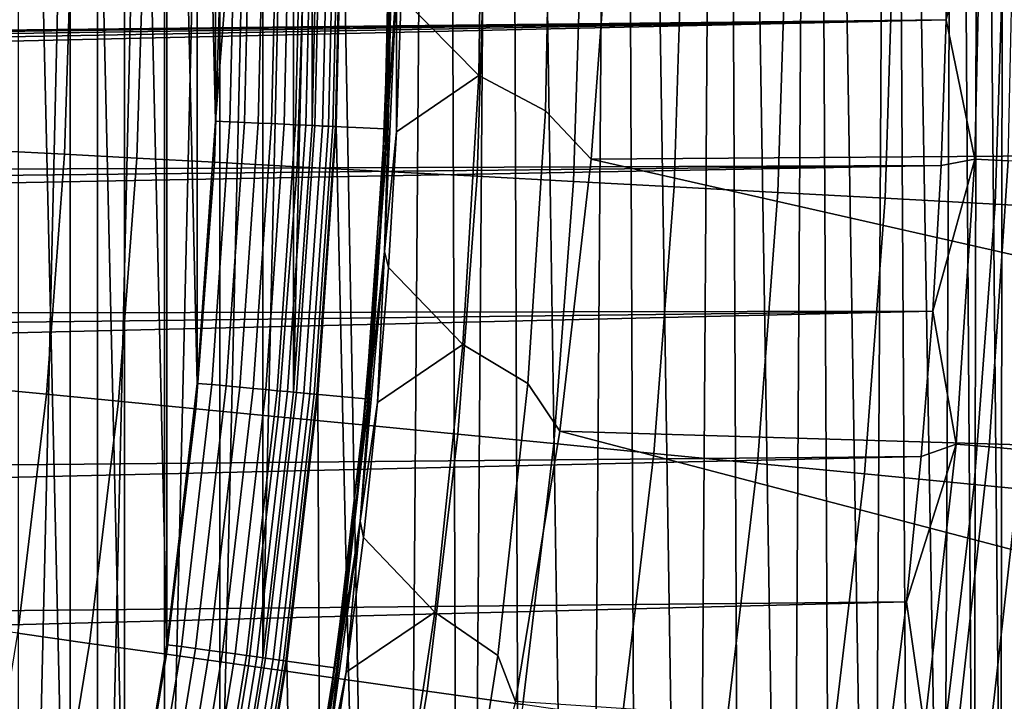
# Model space of a CAD drawing. Header units: metres. Extents: x -109 to 109, y -342 to 66.
# Tile 385 of 512: x 22.67 to 26.73, y -3.48 to -0.67. Entities that reach past the tile are written whole.
import ezdxf

# ---------------------------------------------------------------- set-up
doc = ezdxf.new("R2010")
doc.units = ezdxf.units.M
doc.layers.add('solid_K_24_62_16_000B91', color=7, linetype='CONTINUOUS')

msp = doc.modelspace()

# ---------------------------------------------------------------- linework, layer by layer
at = {"layer": 'solid_K_24_62_16_000B91'}
for points in [[(24, 0, 31), (24.226357, -12.195995, 31), (24.410202, 11.739717, 31), (24.14032, 12.285103, 31)], [(24.226357, -12.195995, 31), (24.495567, -11.645845, 31), (24.410202, 11.739717, 31)], [(24.495567, -11.645845, 31), (24.667767, 11.188388, 31), (24.410202, 11.739717, 31)], [(24.495567, -11.645845, 31), (24.752348, -11.08963, 31), (24.667767, 11.188388, 31)], [(24.996469, -10.527824, 31), (25.145042, 10.070031, 31), (24.667767, 11.188388, 31)], [(24.752348, -11.08963, 31), (24.996469, -10.527824, 31), (24.667767, 11.188388, 31)], [(24.996469, -10.527824, 31), (25.227873, -9.960575, 31), (25.145042, 10.070031, 31)], [(25.446392, -9.388275, 31), (25.571054, 8.933076, 31), (25.145042, 10.070031, 31)], [(25.227873, -9.960575, 31), (25.446392, -9.388275, 31), (25.145042, 10.070031, 31)], [(25.446392, -9.388275, 31), (25.651932, -8.811192, 31), (25.571054, 8.933076, 31)], [(25.844389, -8.229585, 31), (25.944952, 7.780631, 31), (25.571054, 8.933076, 31)], [(25.651932, -8.811192, 31), (25.844389, -8.229585, 31), (25.571054, 8.933076, 31)], [(25.844389, -8.229585, 31), (26.023642, -7.643868, 31), (25.944952, 7.780631, 31)], [(26.189634, -7.05419, 31), (26.266127, 6.615836, 31), (25.944952, 7.780631, 31)], [(26.023642, -7.643868, 31), (26.189634, -7.05419, 31), (25.944952, 7.780631, 31)], [(22.661114, -7.594989, 34.599998), (22.661114, 7.594989, 34.599998), (22.987585, 6.540724, 34.599998)], [(26.189634, -7.05419, 31), (26.342234, -6.461063, 31), (26.266127, 6.615836, 31)], [(26.481415, -5.864575, 31), (26.534307, 5.441854, 31), (26.266127, 6.615836, 31)], [(26.342234, -6.461063, 31), (26.481415, -5.864575, 31), (26.266127, 6.615836, 31)], [(22.987585, -6.540724, 34.599998), (22.661114, -7.594989, 34.599998), (22.987585, 6.540724, 34.599998)], [(22.987585, -6.540724, 34.599998), (22.987585, 6.540724, 34.599998), (23.26516, 5.471946, 34.599998)], [(22.493813, 0.527507, 34), (22.601711, -6.435259, 34), (22.874962, -5.383871, 34), (22.60173, 6.435195, 34)], [(22.874962, -5.383871, 34), (22.874977, 5.383806, 34), (22.60173, 6.435195, 34)], [(23.26516, -5.471946, 34.599998), (22.987585, -6.540724, 34.599998), (23.26516, 5.471946, 34.599998)], [(23.26516, -5.471946, 34.599998), (23.26516, 5.471946, 34.599998), (23.493116, 4.391275, 34.599998)], [(26.481415, -5.864575, 31), (26.607061, -5.265256, 31), (26.534307, 5.441854, 31)], [(26.607061, -5.265256, 31), (26.628435, 5.005833, 31), (26.534307, 5.441854, 31)], [(22.874962, -5.383871, 34), (23.099331, -4.320976, 34), (22.874977, 5.383806, 34)], [(23.099331, -4.320976, 34), (23.099342, 4.32091, 34), (22.874977, 5.383806, 34)], [(26.607061, -5.265256, 31), (26.71916, -4.663173, 31), (26.628435, 5.005833, 31)], [(26.71916, -4.663173, 31), (26.731255, 4.571909, 31), (26.628435, 5.005833, 31)], [(26.71916, -4.663173, 31), (26.817623, -4.058781, 31), (26.731255, 4.571909, 31)], [(26.817623, -4.058781, 31), (26.742184, 4.523861, 31), (26.731255, 4.571909, 31)], [(23.493116, -4.391275, 34.599998), (23.26516, -5.471946, 34.599998), (23.493116, 4.391275, 34.599998)], [(23.493116, -4.391275, 34.599998), (23.493116, 4.391275, 34.599998), (23.670788, 3.302108, 34.599998)], [(23.099331, -4.320976, 34), (23.27434, -3.248849, 34), (23.099342, 4.32091, 34)], [(23.27434, -3.248849, 34), (23.274349, 3.248782, 34), (23.099342, 4.32091, 34)], [(23.670788, -3.302108, 34.599998), (23.493116, -4.391275, 34.599998), (23.670788, 3.302108, 34.599998)], [(23.670788, -3.302108, 34.599998), (23.670788, 3.302108, 34.599998), (23.798033, 2.205356, 34.599998)], [(23.27434, -3.248849, 34), (23.399614, -2.169775, 34), (23.274349, 3.248782, 34)], [(23.399614, -2.169775, 34), (23.399622, 2.169708, 34), (23.274349, 3.248782, 34)], [(23.798033, -2.205356, 34.599998), (23.670788, -3.302108, 34.599998), (23.798033, 2.205356, 34.599998)], [(23.798033, -2.205356, 34.599998), (23.798033, 2.205356, 34.599998), (23.874512, 1.103488, 34.599998)], [(23.399614, -2.169775, 34), (23.474888, -1.086063, 34), (23.399622, 2.169708, 34)], [(23.474888, -1.086063, 34), (23.474892, 1.085996, 34), (23.399622, 2.169708, 34)], [(23.874512, -1.103488, 34.599998), (23.798033, -2.205356, 34.599998), (23.874512, 1.103488, 34.599998)], [(23.874512, -1.103488, 34.599998), (23.874512, 1.103488, 34.599998), (23.9, 0, 34.599998)], [(23.560268, 0, 33.996353), (23.499998, -0.000033, 34), (23.474892, 1.085996, 34), (23.474888, -1.086063, 34)], [(24.24235, -0.570273, 37.711193), (24.249054, -0.010026, 37.711193), (24.577789, 0.215905, 38.807678), (24.562374, -0.896713, 38.807678)], [(24.838785, -1.042735, 39.925716), (24.562374, -0.896713, 38.807678), (24.577789, 0.215905, 38.807678), (24.860512, 0.086369, 39.925716)], [(24.191479, -1.005197, 37.558521), (24.212103, 0.109889, 37.558521), (24.222408, -0.507808, 37.635696)], [(24.199774, -0.400681, 37.480381), (24.212103, 0.109889, 37.558521), (24.191479, -1.005197, 37.558521)], [(25.027168, -1.242154, 40.872646), (24.838785, -1.042735, 39.925716), (24.860512, 0.086369, 39.925716), (25.08827, -0.418073, 41.05534)], [(23.53513, -1.088095, 33.996353), (23.560268, 0, 33.996353), (23.474888, -1.086063, 34)], [(23.594513, -1.09084, 33.985455), (23.619717, 0, 33.985455), (23.560268, 0, 33.996353), (23.53513, -1.088095, 33.996353)], [(23.652151, -1.093505, 33.967464), (23.677416, 0, 33.967464), (23.619717, 0, 33.985455), (23.594513, -1.09084, 33.985455)], [(23.707199, -1.09605, 33.942642), (23.732523, 0, 33.942642), (23.677416, 0, 33.967464), (23.652151, -1.093505, 33.967464)], [(23.758852, -1.098438, 33.911354), (23.784231, 0, 33.911354), (23.732523, 0, 33.942642), (23.707199, -1.09605, 33.942642)], [(23.806358, -1.100634, 33.874054), (23.831787, 0, 33.874054), (23.784231, 0, 33.911354), (23.758852, -1.098438, 33.911354)], [(23.849022, -1.102607, 33.831291), (23.874496, 0, 33.831291), (23.831787, 0, 33.874054), (23.806358, -1.100634, 33.874054)], [(23.886217, -1.104326, 33.783684), (23.911732, 0, 33.783684), (23.874496, 0, 33.831291), (23.849022, -1.102607, 33.831291)], [(23.874512, -1.103488, 34.599998), (23.9, 0, 34.599998), (24.200001, 0, 34.900002), (24.174191, -1.117356, 34.900002)], [(23.917404, -1.105768, 33.731934), (23.942953, 0, 33.731934), (23.911732, 0, 33.783684), (23.886217, -1.104326, 33.783684)], [(23.942127, -1.106911, 33.676792), (23.967701, 0, 33.676792), (23.942953, 0, 33.731934), (23.917404, -1.105768, 33.731934)], [(23.960022, -1.107739, 33.619072), (23.985615, 0, 33.619072), (23.967701, 0, 33.676792), (23.942127, -1.106911, 33.676792)], [(23.996433, 0, 33.559608), (23.970829, -1.108238, 33.559608), (23.974392, -1.108403, 33.5), (24, 0, 33.5)], [(24, 0, 31), (23.974386, -1.10841, 31), (24.226357, -12.195995, 31)], [(24, 0, 33.5), (23.974392, -1.108403, 33.5), (23.974386, -1.10841, 31), (24, 0, 31)], [(24.174191, -1.117356, 34.900002), (24.200001, 0, 34.900002), (24.200001, 0, 37.401829), (24.174988, -1.099967, 37.401829)], [(24.199774, -0.400681, 37.480381), (24.174988, -1.099967, 37.401829), (24.200001, 0, 37.401829)], [(23.970829, -1.108238, 33.559608), (23.996433, 0, 33.559608), (23.985615, 0, 33.619072), (23.960022, -1.107739, 33.619072)], [(-0.211879, -0.957498, 84.926178), (26.493177, -0.666689, 84.926178), (26.5, -0.064932, 84.926178), (-26.493177, -0.666687, 84.926178)], [(26.638403, -0.064932, 84.919785), (26.5, -0.064932, 84.926178), (26.493177, -0.666689, 84.926178)], [(26.612329, -1.243238, 84.919785), (26.638403, -0.064932, 84.919785), (26.493177, -0.666689, 84.926178)], [(26.749554, -1.249313, 84.900612), (26.775761, -0.064932, 84.900612), (26.638403, -0.064932, 84.919785), (26.612329, -1.243238, 84.919785)], [(22.576998, -1.207653, -24.851734), (22.608145, -0.225908, -24.851734), (22.883259, -0.228657, -24.445395), (22.851734, -1.222349, -24.445395)], [(22.851734, -1.222349, -24.445395), (22.883259, -0.228657, -24.445395), (23.181906, -0.231642, -24.056023), (23.149967, -1.238302, -24.056023)], [(23.149967, -1.238302, -24.056023), (23.181906, -0.231642, -24.056023), (23.503038, -0.234851, -23.684982), (23.470659, -1.255455, -23.684982)], [(23.470659, -1.255455, -23.684982), (23.503038, -0.234851, -23.684982), (23.845537, -0.238273, -23.333569), (23.812685, -1.273751, -23.333569)], [(23.812685, -1.273751, -23.333569), (23.845537, -0.238273, -23.333569), (24.208204, -0.241897, -23.003012), (24.174852, -1.293123, -23.003012)], [(24.174852, -1.293123, -23.003012), (24.208204, -0.241897, -23.003012), (24.589769, -0.24571, -22.694466), (24.555893, -1.313505, -22.694466)], [(24.555893, -1.313505, -22.694466), (24.589769, -0.24571, -22.694466), (24.988903, -0.249698, -22.40901), (24.954475, -1.334826, -22.40901)], [(24.954475, -1.334826, -22.40901), (24.988903, -0.249698, -22.40901), (25.404207, -0.253848, -22.14764), (25.369207, -1.35701, -22.14764)], [(25.369207, -1.35701, -22.14764), (25.404207, -0.253848, -22.14764), (25.83423, -0.258145, -21.911274), (25.798639, -1.37998, -21.911274)], [(25.798639, -1.37998, -21.911274), (25.83423, -0.258145, -21.911274), (26.277472, -0.262574, -21.700735), (26.241268, -1.403657, -21.700735)], [(26.241268, -1.403657, -21.700735), (26.277472, -0.262574, -21.700735), (26.732378, -0.26712, -21.51676), (26.695549, -1.427956, -21.51676)], [(26.695549, -1.427956, -21.51676), (26.732378, -0.26712, -21.51676), (27.197363, -0.271766, -21.359991), (27.159893, -1.452794, -21.359991)], [(24.155733, -1.513301, 37.480381), (24.174988, -1.099967, 37.401829), (24.199774, -0.400681, 37.480381)], [(24.155733, -1.513301, 37.480381), (24.199774, -0.400681, 37.480381), (24.191479, -1.005197, 37.558521)], [(27.693239, -0.611816, 41.01239), (27.672951, -1.223453, 40.876793), (25.027168, -1.242154, 40.872646), (25.08827, -0.418073, 41.05534)], [(24.17321, -1.624442, 37.635696), (24.222408, -0.507808, 37.635696), (24.222704, -1.130215, 37.711193)], [(24.191479, -1.005197, 37.558521), (24.222408, -0.507808, 37.635696), (24.17321, -1.624442, 37.635696)], [(24.222408, -0.507808, 37.635696), (24.24235, -0.570273, 37.711193), (24.222704, -1.130215, 37.711193)], [(24.222704, -1.130215, 37.711193), (24.24235, -0.570273, 37.711193), (24.562374, -0.896713, 38.807678)], [(-0.211879, -0.957498, 84.926178), (0.211879, -0.957498, 84.926178), (26.493177, -0.666689, 84.926178)], [(0.211879, -0.957498, 84.926178), (0.634773, -0.984648, 84.926178), (26.493177, -0.666689, 84.926178)], [(0.634773, -0.984648, 84.926178), (1.055066, -1.038838, 84.926178), (26.493177, -0.666689, 84.926178)], [(1.055066, -1.038838, 84.926178), (1.471028, -1.119846, 84.926178), (26.493177, -0.666689, 84.926178)], [(1.471028, -1.119846, 84.926178), (1.880949, -1.227339, 84.926178), (26.493177, -0.666689, 84.926178)], [(2.283144, -1.360876, 84.926178), (26.472658, -1.26835, 84.926178), (26.493177, -0.666689, 84.926178), (1.880949, -1.227339, 84.926178)], [(26.612329, -1.243238, 84.919785), (26.493177, -0.666689, 84.926178), (26.472658, -1.26835, 84.926178)], [(24.190125, -1.689554, 37.711193), (24.222704, -1.130215, 37.711193), (24.562374, -0.896713, 38.807678), (24.496618, -2.007493, 38.807678)], [(24.765802, -2.169688, 39.925716), (24.496618, -2.007493, 38.807678), (24.562374, -0.896713, 38.807678), (24.838785, -1.042735, 39.925716)], [(24.119524, -2.118151, 37.558521), (24.191479, -1.005197, 37.558521), (24.17321, -1.624442, 37.635696)], [(24.155733, -1.513301, 37.480381), (24.191479, -1.005197, 37.558521), (24.119524, -2.118151, 37.558521)], [(24.897516, -2.36602, 40.623493), (24.765802, -2.169688, 39.925716), (24.838785, -1.042735, 39.925716), (25.027168, -1.242154, 40.872646)], [(23.53513, -1.088095, 33.996353), (23.474888, -1.086063, 34), (23.399614, -2.169775, 34), (23.459764, -2.173867, 33.996353)], [(23.518959, -2.179353, 33.985455), (23.594513, -1.09084, 33.985455), (23.53513, -1.088095, 33.996353), (23.459764, -2.173867, 33.996353)], [(23.576412, -2.184676, 33.967464), (23.652151, -1.093505, 33.967464), (23.594513, -1.09084, 33.985455), (23.518959, -2.179353, 33.985455)], [(23.631283, -2.189761, 33.942642), (23.707199, -1.09605, 33.942642), (23.652151, -1.093505, 33.967464), (23.576412, -2.184676, 33.967464)], [(23.682772, -2.194532, 33.911354), (23.758852, -1.098438, 33.911354), (23.707199, -1.09605, 33.942642), (23.631283, -2.189761, 33.942642)], [(23.730125, -2.19892, 33.874054), (23.806358, -1.100634, 33.874054), (23.758852, -1.098438, 33.911354), (23.682772, -2.194532, 33.911354)], [(23.772652, -2.202861, 33.831291), (23.849022, -1.102607, 33.831291), (23.806358, -1.100634, 33.874054), (23.730125, -2.19892, 33.874054)], [(23.809729, -2.206296, 33.783684), (23.886217, -1.104326, 33.783684), (23.849022, -1.102607, 33.831291), (23.772652, -2.202861, 33.831291)], [(23.798033, -2.205356, 34.599998), (23.874512, -1.103488, 34.599998), (24.174191, -1.117356, 34.900002), (24.096752, -2.233064, 34.900002)], [(23.840816, -2.209177, 33.731934), (23.917404, -1.105768, 33.731934), (23.886217, -1.104326, 33.783684), (23.809729, -2.206296, 33.783684)], [(23.865459, -2.21146, 33.676792), (23.942127, -1.106911, 33.676792), (23.917404, -1.105768, 33.731934), (23.840816, -2.209177, 33.731934)], [(23.883297, -2.213113, 33.619072), (23.960022, -1.107739, 33.619072), (23.942127, -1.106911, 33.676792), (23.865459, -2.21146, 33.676792)], [(23.89407, -2.214112, 33.559608), (23.970829, -1.108238, 33.559608), (23.960022, -1.107739, 33.619072), (23.883297, -2.213113, 33.619072)], [(23.970829, -1.108238, 33.559608), (23.89407, -2.214112, 33.559608), (23.897621, -2.21444, 33.5), (23.974392, -1.108403, 33.5)], [(23.974392, -1.108403, 33.5), (23.897621, -2.21444, 33.5), (23.897621, -2.214436, 31), (23.974386, -1.10841, 31)], [(23.897621, -2.214436, 31), (23.94475, -12.739997, 31), (24.226357, -12.195995, 31), (23.974386, -1.10841, 31)], [(24.096752, -2.233064, 34.900002), (24.174191, -1.117356, 34.900002), (24.174988, -1.099967, 37.401829), (24.100006, -2.197661, 37.401829)], [(24.155733, -1.513301, 37.480381), (24.100006, -2.197661, 37.401829), (24.174988, -1.099967, 37.401829)], [(24.17321, -1.624442, 37.635696), (24.222704, -1.130215, 37.711193), (24.190125, -1.689554, 37.711193)], [(22.503241, -2.187118, -24.851734), (22.576998, -1.207653, -24.851734), (22.851734, -1.222349, -24.445395), (22.777077, -2.213733, -24.445395)], [(22.777077, -2.213733, -24.445395), (22.851734, -1.222349, -24.445395), (23.149967, -1.238302, -24.056023), (23.074337, -2.242624, -24.056023)], [(23.074337, -2.242624, -24.056023), (23.149967, -1.238302, -24.056023), (23.470659, -1.255455, -23.684982), (23.39398, -2.273691, -23.684982)], [(23.39398, -2.273691, -23.684982), (23.470659, -1.255455, -23.684982), (23.812685, -1.273751, -23.333569), (23.73489, -2.306824, -23.333569)], [(27.591789, -2.44601, 40.605759), (24.897516, -2.36602, 40.623493), (25.027168, -1.242154, 40.872646), (27.639133, -1.835094, 40.741196)], [(27.672951, -1.223453, 40.876793), (27.639133, -1.835094, 40.741196), (25.027168, -1.242154, 40.872646)], [(26.612329, -1.243238, 84.919785), (26.472658, -1.26835, 84.926178), (26.438444, -1.870077, 84.926178)], [(26.534163, -2.419237, 84.919785), (26.612329, -1.243238, 84.919785), (26.438444, -1.870077, 84.926178)], [(26.670982, -2.431376, 84.900612), (26.749554, -1.249313, 84.900612), (26.612329, -1.243238, 84.919785), (26.534163, -2.419237, 84.919785)], [(26.805454, -2.443308, 84.868843), (26.884422, -1.255285, 84.868843), (26.749554, -1.249313, 84.900612), (26.670982, -2.431376, 84.900612)], [(2.283144, -1.360876, 84.926178), (2.675956, -1.519908, 84.926178), (26.472658, -1.26835, 84.926178)], [(2.675956, -1.519908, 84.926178), (3.057772, -1.703782, 84.926178), (26.472658, -1.26835, 84.926178)], [(3.427021, -1.911739, 84.926178), (26.438444, -1.870077, 84.926178), (26.472658, -1.26835, 84.926178), (3.057772, -1.703782, 84.926178)], [(23.73489, -2.306824, -23.333569), (23.812685, -1.273751, -23.333569), (24.174852, -1.293123, -23.003012), (24.095873, -2.341909, -23.003012)], [(24.095873, -2.341909, -23.003012), (24.174852, -1.293123, -23.003012), (24.555893, -1.313505, -22.694466), (24.47567, -2.378822, -22.694466)], [(24.47567, -2.378822, -22.694466), (24.555893, -1.313505, -22.694466), (24.954475, -1.334826, -22.40901), (24.87295, -2.417434, -22.40901)], [(24.87295, -2.417434, -22.40901), (24.954475, -1.334826, -22.40901), (25.369207, -1.35701, -22.14764), (25.286327, -2.457611, -22.14764)], [(25.286327, -2.457611, -22.14764), (25.369207, -1.35701, -22.14764), (25.798639, -1.37998, -21.911274), (25.714355, -2.499211, -21.911274)], [(25.714355, -2.499211, -21.911274), (25.798639, -1.37998, -21.911274), (26.241268, -1.403657, -21.700735), (26.155539, -2.54209, -21.700735)], [(26.155539, -2.54209, -21.700735), (26.241268, -1.403657, -21.700735), (26.695549, -1.427956, -21.51676), (26.608335, -2.586098, -21.51676)], [(26.608335, -2.586098, -21.51676), (26.695549, -1.427956, -21.51676), (27.159893, -1.452794, -21.359991), (27.071161, -2.631081, -21.359991)], [(24.060568, -2.622718, 37.480381), (24.100006, -2.197661, 37.401829), (24.155733, -1.513301, 37.480381)], [(24.060568, -2.622718, 37.480381), (24.155733, -1.513301, 37.480381), (24.119524, -2.118151, 37.558521)], [(24.072565, -2.737619, 37.635696), (24.17321, -1.624442, 37.635696), (24.144632, -2.247991, 37.711193)], [(24.119524, -2.118151, 37.558521), (24.17321, -1.624442, 37.635696), (24.072565, -2.737619, 37.635696)], [(24.17321, -1.624442, 37.635696), (24.190125, -1.689554, 37.711193), (24.144632, -2.247991, 37.711193)], [(24.144632, -2.247991, 37.711193), (24.190125, -1.689554, 37.711193), (24.496618, -2.007493, 38.807678)], [(3.427021, -1.911739, 84.926178), (3.782184, -2.142926, 84.926178), (26.438444, -1.870077, 84.926178)], [(3.782184, -2.142926, 84.926178), (4.1218, -2.396389, 84.926178), (26.438444, -1.870077, 84.926178)], [(4.444476, -2.671088, 84.926178), (26.390532, -2.471097, 84.926178), (26.438444, -1.870077, 84.926178), (4.1218, -2.396389, 84.926178)], [(26.534163, -2.419237, 84.919785), (26.438444, -1.870077, 84.926178), (26.390532, -2.471097, 84.926178)], [(24.08625, -2.805228, 37.711193), (24.144632, -2.247991, 37.711193), (24.496618, -2.007493, 38.807678), (24.380655, -3.114159, 38.807678)], [(24.641716, -3.292164, 39.925716), (24.380655, -3.114159, 38.807678), (24.496618, -2.007493, 38.807678), (24.765802, -2.169688, 39.925716)], [(23.996395, -3.226611, 37.558521), (24.119524, -2.118151, 37.558521), (24.072565, -2.737619, 37.635696)], [(24.060568, -2.622718, 37.480381), (24.119524, -2.118151, 37.558521), (23.996395, -3.226611, 37.558521)], [(22.387009, -3.162456, -24.851734), (22.503241, -2.187118, -24.851734), (22.777077, -2.213733, -24.445395), (22.659431, -3.200939, -24.445395)], [(23.459764, -2.173867, 33.996353), (23.399614, -2.169775, 34), (23.27434, -3.248849, 34), (23.334335, -3.255001, 33.996353)], [(23.393213, -3.263214, 33.985455), (23.518959, -2.179353, 33.985455), (23.459764, -2.173867, 33.996353), (23.334335, -3.255001, 33.996353)], [(23.450359, -3.271185, 33.967464), (23.576412, -2.184676, 33.967464), (23.518959, -2.179353, 33.985455), (23.393213, -3.263214, 33.985455)], [(23.504938, -3.278799, 33.942642), (23.631283, -2.189761, 33.942642), (23.576412, -2.184676, 33.967464), (23.450359, -3.271185, 33.967464)], [(23.55615, -3.285943, 33.911354), (23.682772, -2.194532, 33.911354), (23.631283, -2.189761, 33.942642), (23.504938, -3.278799, 33.942642)], [(23.603251, -3.292513, 33.874054), (23.730125, -2.19892, 33.874054), (23.682772, -2.194532, 33.911354), (23.55615, -3.285943, 33.911354)], [(24.714945, -3.482851, 40.375896), (24.641716, -3.292164, 39.925716), (24.765802, -2.169688, 39.925716), (24.897516, -2.36602, 40.623493)], [(22.659431, -3.200939, -24.445395), (22.777077, -2.213733, -24.445395), (23.074337, -2.242624, -24.056023), (22.955156, -3.242714, -24.056023)], [(23.64555, -3.298413, 33.831291), (23.772652, -2.202861, 33.831291), (23.730125, -2.19892, 33.874054), (23.603251, -3.292513, 33.874054)], [(23.682428, -3.303558, 33.783684), (23.809729, -2.206296, 33.783684), (23.772652, -2.202861, 33.831291), (23.64555, -3.298413, 33.831291)], [(23.670788, -3.302108, 34.599998), (23.798033, -2.205356, 34.599998), (24.096752, -2.233064, 34.900002), (23.967903, -3.343588, 34.900002)], [(23.71335, -3.307871, 33.731934), (23.840816, -2.209177, 33.731934), (23.809729, -2.206296, 33.783684), (23.682428, -3.303558, 33.783684)], [(23.737862, -3.31129, 33.676792), (23.865459, -2.21146, 33.676792), (23.840816, -2.209177, 33.731934), (23.71335, -3.307871, 33.731934)], [(23.755604, -3.313765, 33.619072), (23.883297, -2.213113, 33.619072), (23.865459, -2.21146, 33.676792), (23.737862, -3.31129, 33.676792)], [(23.766319, -3.31526, 33.559608), (23.89407, -2.214112, 33.559608), (23.883297, -2.213113, 33.619072), (23.755604, -3.313765, 33.619072)], [(23.89407, -2.214112, 33.559608), (23.766319, -3.31526, 33.559608), (23.76985, -3.315752, 33.5), (23.897621, -2.21444, 33.5)], [(23.897621, -2.214436, 31), (23.769844, -3.315768, 31), (23.94475, -12.739997, 31)], [(23.897621, -2.21444, 33.5), (23.76985, -3.315752, 33.5), (23.769844, -3.315768, 31), (23.897621, -2.214436, 31)], [(23.967903, -3.343588, 34.900002), (24.096752, -2.233064, 34.900002), (24.100006, -2.197661, 37.401829), (23.975206, -3.290812, 37.401829)], [(24.060568, -2.622718, 37.480381), (23.975206, -3.290812, 37.401829), (24.100006, -2.197661, 37.401829)], [(22.955156, -3.242714, -24.056023), (23.074337, -2.242624, -24.056023), (23.39398, -2.273691, -23.684982), (23.273148, -3.287635, -23.684982)], [(23.273148, -3.287635, -23.684982), (23.39398, -2.273691, -23.684982), (23.73489, -2.306824, -23.333569), (23.612297, -3.335544, -23.333569)], [(24.072565, -2.737619, 37.635696), (24.144632, -2.247991, 37.711193), (24.08625, -2.805228, 37.711193)], [(23.612297, -3.335544, -23.333569), (23.73489, -2.306824, -23.333569), (24.095873, -2.341909, -23.003012), (23.971416, -3.386274, -23.003012)], [(23.971416, -3.386274, -23.003012), (24.095873, -2.341909, -23.003012), (24.47567, -2.378822, -22.694466), (24.349251, -3.439648, -22.694466)], [(24.349251, -3.439648, -22.694466), (24.47567, -2.378822, -22.694466), (24.87295, -2.417434, -22.40901), (24.744478, -3.495479, -22.40901)], [(27.456547, -3.664438, 40.33564), (24.714945, -3.482851, 40.375896), (24.897516, -2.36602, 40.623493), (27.530907, -3.055997, 40.470528)], [(27.591789, -2.44601, 40.605759), (27.530907, -3.055997, 40.470528), (24.897516, -2.36602, 40.623493)], [(24.744478, -3.495479, -22.40901), (24.87295, -2.417434, -22.40901), (25.286327, -2.457611, -22.14764), (25.155722, -3.553573, -22.14764)], [(26.534163, -2.419237, 84.919785), (26.390532, -2.471097, 84.926178), (26.328917, -3.07126, 84.926178)], [(26.404053, -3.590627, 84.919785), (26.534163, -2.419237, 84.919785), (26.328917, -3.07126, 84.926178)], [(26.540201, -3.608807, 84.900612), (26.670982, -2.431376, 84.900612), (26.534163, -2.419237, 84.919785), (26.404053, -3.590627, 84.919785)], [(26.674015, -3.626675, 84.868843), (26.805454, -2.443308, 84.868843), (26.670982, -2.431376, 84.900612), (26.540201, -3.608807, 84.900612)], [(4.444476, -2.671088, 84.926178), (4.748883, -2.965889, 84.926178), (26.390532, -2.471097, 84.926178)], [(5.033779, -3.279591, 84.926178), (26.328917, -3.07126, 84.926178), (26.390532, -2.471097, 84.926178), (4.748883, -2.965889, 84.926178)], [(25.155722, -3.553573, -22.14764), (25.286327, -2.457611, -22.14764), (25.714355, -2.499211, -21.911274), (25.581539, -3.613725, -21.911274)], [(26.804346, -3.644078, 84.824738), (26.93643, -2.454929, 84.824738), (26.805454, -2.443308, 84.868843), (26.674015, -3.626675, 84.868843)], [(25.581539, -3.613725, -21.911274), (25.714355, -2.499211, -21.911274), (26.155539, -2.54209, -21.700735), (26.020443, -3.675726, -21.700735)], [(26.020443, -3.675726, -21.700735), (26.155539, -2.54209, -21.700735), (26.608335, -2.586098, -21.51676), (26.470901, -3.739359, -21.51676)], [(26.470901, -3.739359, -21.51676), (26.608335, -2.586098, -21.51676), (27.071161, -2.631081, -21.359991), (26.931337, -3.804402, -21.359991)], [(23.914474, -3.726583, 37.480381), (23.975206, -3.290812, 37.401829), (24.060568, -2.622718, 37.480381)], [(23.914474, -3.726583, 37.480381), (24.060568, -2.622718, 37.480381), (23.996395, -3.226611, 37.558521)], [(23.920685, -3.844969, 37.635696), (24.072565, -2.737619, 37.635696), (24.015009, -3.360967, 37.711193)], [(23.996395, -3.226611, 37.558521), (24.072565, -2.737619, 37.635696), (23.920685, -3.844969, 37.635696)], [(24.072565, -2.737619, 37.635696), (24.08625, -2.805228, 37.711193), (24.015009, -3.360967, 37.711193)], [(24.015009, -3.360967, 37.711193), (24.08625, -2.805228, 37.711193), (24.380655, -3.114159, 38.807678)], [(5.033779, -3.279591, 84.926178), (5.297996, -3.610908, 84.926178), (26.328917, -3.07126, 84.926178)], [(5.540446, -3.958476, 84.926178), (26.253656, -3.669847, 84.926178), (26.328917, -3.07126, 84.926178), (5.297996, -3.610908, 84.926178)], [(26.404053, -3.590627, 84.919785), (26.328917, -3.07126, 84.926178), (26.253656, -3.669847, 84.926178)], [(23.930946, -3.914912, 37.711193), (24.015009, -3.360967, 37.711193), (24.380655, -3.114159, 38.807678), (24.214724, -4.214442, 38.807678)], [(24.466782, -4.407846, 39.925716), (24.214724, -4.214442, 38.807678), (24.380655, -3.114159, 38.807678), (24.641716, -3.292164, 39.925716)], [(22.49902, -4.182104, -24.445395), (22.659431, -3.200939, -24.445395), (22.955156, -3.242714, -24.056023), (22.79265, -4.236684, -24.056023)], [(22.79265, -4.236684, -24.056023), (22.955156, -3.242714, -24.056023), (23.273148, -3.287635, -23.684982), (23.108391, -4.295373, -23.684982)], [(23.334335, -3.255001, 33.996353), (23.27434, -3.248849, 34), (23.099331, -4.320976, 34), (23.159109, -4.329188, 33.996353)], [(23.822353, -4.328225, 37.558521), (23.996395, -3.226611, 37.558521), (23.920685, -3.844969, 37.635696)], [(23.914474, -3.726583, 37.480381), (23.996395, -3.226611, 37.558521), (23.822353, -4.328225, 37.558521)], [(23.108391, -4.295373, -23.684982), (23.273148, -3.287635, -23.684982), (23.612297, -3.335544, -23.333569), (23.445139, -4.357968, -23.333569)], [(23.217546, -4.340112, 33.985455), (23.393213, -3.263214, 33.985455), (23.334335, -3.255001, 33.996353), (23.159109, -4.329188, 33.996353)], [(23.274261, -4.350714, 33.967464), (23.450359, -3.271185, 33.967464), (23.393213, -3.263214, 33.985455), (23.217546, -4.340112, 33.985455)], [(23.32843, -4.360839, 33.942642), (23.504938, -3.278799, 33.942642), (23.450359, -3.271185, 33.967464), (23.274261, -4.350714, 33.967464)], [(23.379259, -4.370341, 33.911354), (23.55615, -3.285943, 33.911354), (23.504938, -3.278799, 33.942642), (23.32843, -4.360839, 33.942642)], [(23.426006, -4.379079, 33.874054), (23.603251, -3.292513, 33.874054), (23.55615, -3.285943, 33.911354), (23.379259, -4.370341, 33.911354)], [(23.467987, -4.386927, 33.831291), (23.64555, -3.298413, 33.831291), (23.603251, -3.292513, 33.874054), (23.426006, -4.379079, 33.874054)], [(23.788008, -4.446428, 34.900002), (23.967903, -3.343588, 34.900002), (23.975206, -3.290812, 37.401829), (23.80085, -4.377161, 37.401829)], [(23.914474, -3.726583, 37.480381), (23.80085, -4.377161, 37.401829), (23.975206, -3.290812, 37.401829)], [(24.714945, -3.482851, 40.375896), (24.466782, -4.407846, 39.925716), (24.641716, -3.292164, 39.925716)], [(23.504589, -4.393769, 33.783684), (23.682428, -3.303558, 33.783684), (23.64555, -3.298413, 33.831291), (23.467987, -4.386927, 33.831291)], [(23.493116, -4.391275, 34.599998), (23.670788, -3.302108, 34.599998), (23.967903, -3.343588, 34.900002), (23.788008, -4.446428, 34.900002)], [(23.535278, -4.399506, 33.731934), (23.71335, -3.307871, 33.731934), (23.682428, -3.303558, 33.783684), (23.504589, -4.393769, 33.783684)], [(23.559605, -4.404053, 33.676792), (23.737862, -3.31129, 33.676792), (23.71335, -3.307871, 33.731934), (23.535278, -4.399506, 33.731934)], [(23.577215, -4.407345, 33.619072), (23.755604, -3.313765, 33.619072), (23.737862, -3.31129, 33.676792), (23.559605, -4.404053, 33.676792)], [(23.587849, -4.409333, 33.559608), (23.766319, -3.31526, 33.559608), (23.755604, -3.313765, 33.619072), (23.577215, -4.407345, 33.619072)], [(23.766319, -3.31526, 33.559608), (23.587849, -4.409333, 33.559608), (23.591354, -4.409988, 33.5), (23.76985, -3.315752, 33.5)], [(23.76985, -3.315752, 33.5), (23.591354, -4.409988, 33.5), (23.591349, -4.41001, 31), (23.769844, -3.315768, 31)], [(23.591349, -4.41001, 31), (23.651014, -13.277356, 31), (23.94475, -12.739997, 31), (23.769844, -3.315768, 31)], [(23.445139, -4.357968, -23.333569), (23.612297, -3.335544, -23.333569), (23.971416, -3.386274, -23.003012), (23.801716, -4.424248, -23.003012)], [(23.920685, -3.844969, 37.635696), (24.015009, -3.360967, 37.711193), (23.930946, -3.914912, 37.711193)], [(23.801716, -4.424248, -23.003012), (23.971416, -3.386274, -23.003012), (24.349251, -3.439648, -22.694466), (24.176874, -4.493983, -22.694466)], [(24.176874, -4.493983, -22.694466), (24.349251, -3.439648, -22.694466), (24.744478, -3.495479, -22.40901), (24.569305, -4.566928, -22.40901)]]:
    msp.add_3dface(points, dxfattribs=at)

doc.saveas('drawing.dxf')
